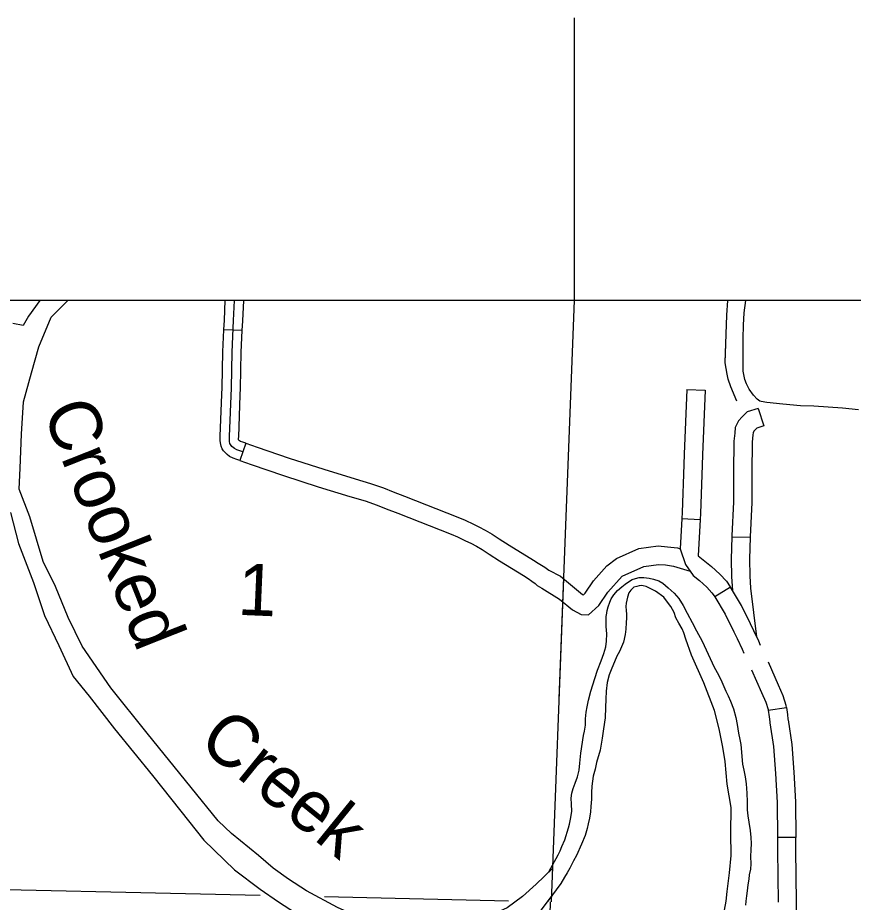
# Model space of a CAD drawing. Extents: x 1196286 to 1268366, y 2040822 to 2082115.
# Drawn here: x 1224740 to 1227299, y 2063754 to 2066463 of the extents above; entities that cross this region are included whole.
import ezdxf

# ---------------------------------------------------------------- set-up
doc = ezdxf.new("R2010")
doc.units = 0
for name, color, linetype in [('55', 7, 'Continuous'), ('60', 7, 'Continuous'), ('62', 7, 'Continuous'), ('63', 7, 'Continuous'), ('Level 69', 7, 'Continuous'), ('Level 71', 7, 'Continuous'), ('Level 72', 7, 'Continuous'), ('Level 8', 7, 'Continuous'), ('Level 80', 7, 'Continuous')]:
    doc.layers.add(name, color=color, linetype=linetype)

msp = doc.modelspace()

# ---------------------------------------------------------------- linework, layer by layer
at = {"layer": '55'}
for points in [[(1226444, 2065596.8), (1226397.5, 2064377.4)], [(1226411.5, 2064745), (1226373.7, 2063754.7)], [(1226370.8, 2063754.7), (1226338.7, 2062461.5), (1226311, 2061751.3), (1226308, 2061674.1), (1226263, 2059774.7)]]:
    msp.add_lwpolyline(points, dxfattribs=at)
at = {"layer": '60'}
for points in [[(1225482.7, 2063774.2), (1224383.9, 2063798.4)], [(1226243.6, 2063757.5), (1225679.2, 2063769.9)]]:
    msp.add_lwpolyline(points, dxfattribs=at)
at = {"layer": '62'}
for points in [[(1224807.9, 2065596.8), (1224772.6, 2065549.5), (1224756.2, 2065519.9), (1224724.7, 2065526.7)], [(1225271.3, 2064105.5), (1225136.2, 2064271.4), (1225024.8, 2064410.2), (1224937.8, 2064538.2), (1224894.6, 2064625.7), (1224855.9, 2064721.3), (1224817.7, 2064797.5), (1224776.7, 2064934.6), (1224744.4, 2065018.8), (1224747.2, 2065083.6), (1224751.6, 2065187.5), (1224757.2, 2065286.7), (1224781.8, 2065375.4), (1224804.5, 2065454.6), (1224842.9, 2065545.5), (1224893.5, 2065596.8)], [(1226962.6, 2065521.7), (1226965.5, 2065559.6), (1226970.7, 2065596.8)], [(1227315.3, 2065261.8), (1227266.2, 2065267.2), (1227178.8, 2065273), (1227137.5, 2065274.7), (1227083.2, 2065279.8), (1227034.7, 2065284.3), (1227016.7, 2065287.5), (1227013.2, 2065289), (1227004.9, 2065294.6), (1226993.7, 2065307), (1226980.8, 2065324.9), (1226972.7, 2065341.4), (1226967.1, 2065354.9), (1226961.8, 2065380.3), (1226961.8, 2065414.4), (1226962.3, 2065440), (1226962.1, 2065478.3), (1226962.7, 2065523.1)], [(1224717.9, 2064947.4), (1224742.8, 2064852.4), (1224788.8, 2064733), (1224821.7, 2064631.6), (1224866.1, 2064539.9), (1224910.3, 2064445.5), (1224958.9, 2064385.4), (1225036, 2064285.4), (1225152.8, 2064142.3), (1225239.2, 2064032.3)], [(1226366.6, 2063846.5), (1226395.2, 2063899.1), (1226401.2, 2063910.9), (1226406.9, 2063924.2), (1226415.4, 2063945), (1226426.7, 2063981.9), (1226429.6, 2063992.7), (1226434, 2064013.3), (1226437.3, 2064032.3), (1226436.5, 2064054.5), (1226435.5, 2064073), (1226437.1, 2064088), (1226441.7, 2064101.8), (1226447.9, 2064118.5), (1226454.8, 2064137.4), (1226459.6, 2064158.3), (1226462.2, 2064180.1), (1226464.6, 2064210.5), (1226473.1, 2064264.7), (1226476.5, 2064277.4), (1226479.3, 2064296.1), (1226479.6, 2064316), (1226481.3, 2064335.9), (1226484.1, 2064352.7), (1226488.1, 2064372.9), (1226495.4, 2064400.1), (1226502, 2064419.9), (1226507.8, 2064439.2), (1226516.1, 2064464.2), (1226526.8, 2064493.5), (1226535.3, 2064515.4), (1226541.6, 2064536.3), (1226543.7, 2064553.9), (1226544.4, 2064576.4), (1226542.5, 2064598.7), (1226542.8, 2064631.4), (1226543.6, 2064633.6), (1226545.5, 2064647.1), (1226548.5, 2064659), (1226553.4, 2064672.8), (1226557.9, 2064682.8), (1226565.4, 2064695.4), (1226577, 2064708.5), (1226590.1, 2064720.1), (1226600.5, 2064728.4), (1226610.8, 2064734.9), (1226621.9, 2064742), (1226632.5, 2064745.1), (1226643.8, 2064748.1), (1226657.7, 2064748.4), (1226674.5, 2064746.4), (1226687.5, 2064742.9), (1226704.2, 2064737.9), (1226715.6, 2064731.5), (1226732, 2064717.1), (1226750.2, 2064700.7), (1226765.1, 2064684.4), (1226778.6, 2064662.5), (1226790.6, 2064639.2), (1226806.2, 2064610.5), (1226818.8, 2064585.3), (1226836.9, 2064553.5), (1226873.4, 2064474.1), (1226886.8, 2064449.9), (1226896.3, 2064428.6), (1226909.2, 2064399.9), (1226916.3, 2064386.2), (1226922.9, 2064369.8), (1226932.2, 2064346.2), (1226939.6, 2064319.6), (1226943.4, 2064297.7), (1226948.2, 2064271.6), (1226952.1, 2064252.3), (1226955, 2064237.1), (1226959.8, 2064176.4), (1226963.8, 2064158.6), (1226968.3, 2064137.8), (1226971.4, 2064116.3), (1226973.1, 2064087.6), (1226973.8, 2064060.9), (1226974.5, 2064036.8), (1226976.2, 2064018.7), (1226978.9, 2063999.1), (1226983, 2063973), (1226985.7, 2063951.8), (1226986.6, 2063934.1), (1226985.6, 2063914.6), (1226984.9, 2063893.6), (1226985.4, 2063871), (1226984.5, 2063854.8), (1226980.9, 2063837.3), (1226979.4, 2063824.5), (1226976.2, 2063807), (1226974.1, 2063789), (1226971.8, 2063772.9), (1226969.8, 2063757.5), (1226969, 2063744.8)], [(1226904.5, 2063729.9), (1226909.8, 2063757.2), (1226913, 2063786.4), (1226915.4, 2063803.3), (1226920.1, 2063843.8), (1226925.1, 2063897), (1226924.3, 2063965.8), (1226924.9, 2064044), (1226912.6, 2064115.9), (1226907.3, 2064184.9), (1226900.1, 2064228.8), (1226888.4, 2064285.2), (1226874.4, 2064341.3), (1226841.1, 2064425.5), (1226803.8, 2064510.9), (1226786.2, 2064559.2), (1226780.5, 2064579.4), (1226775.2, 2064591.6), (1226764.9, 2064608.4), (1226755.7, 2064624.9), (1226750.6, 2064641.6), (1226740.3, 2064659.6), (1226730.6, 2064672.7), (1226718.7, 2064687.8), (1226693.8, 2064706.3), (1226670.6, 2064718.3), (1226664.7, 2064720.4), (1226656.1, 2064722.5), (1226650.2, 2064723.5), (1226643.4, 2064722.5), (1226636.3, 2064721.3), (1226626.8, 2064718.6), (1226617.5, 2064709.8), (1226612, 2064701), (1226607.5, 2064688), (1226603.2, 2064670.1), (1226602.8, 2064659.2), (1226603.6, 2064647.5), (1226604.3, 2064636.2), (1226604.3, 2064623.4), (1226603.5, 2064611), (1226602.9, 2064590), (1226600.9, 2064573.5), (1226595.3, 2064550.7), (1226583.5, 2064521.4), (1226575.6, 2064507.7), (1226568.2, 2064489.9), (1226559.4, 2064471), (1226552, 2064450.2), (1226545.7, 2064427.1), (1226542.6, 2064400.5), (1226541.4, 2064376.1), (1226540.2, 2064350.6), (1226538.9, 2064319), (1226534, 2064284.6), (1226530.5, 2064256.1), (1226523.7, 2064219.1), (1226513.1, 2064181.4), (1226508.4, 2064161.7), (1226502.8, 2064139.7), (1226498.9, 2064109.7), (1226497.1, 2064090.2), (1226497.2, 2064069.5), (1226495.8, 2064047), (1226494.1, 2064030.5), (1226490.9, 2064011.4), (1226487.3, 2063993.5), (1226484.6, 2063979.3), (1226478.4, 2063958), (1226467, 2063931.7), (1226451.3, 2063897.2), (1226442.2, 2063880.6), (1226431, 2063858), (1226423.4, 2063844), (1226415.1, 2063830.3), (1226404, 2063811.1), (1226363.6, 2063756.6)], [(1226377.6, 2063856.9), (1226327.5, 2063809.2), (1226285.8, 2063770.9), (1226238.8, 2063736.3), (1226192.3, 2063715.5), (1226144.7, 2063701), (1226063.3, 2063684.4), (1225969, 2063679.2), (1225927.3, 2063679.7), (1225873.1, 2063686.4), (1225810.6, 2063702.3), (1225767.4, 2063715.8), (1225719.3, 2063737.8), (1225624.4, 2063788.2), (1225569.4, 2063824.4), (1225522.5, 2063858.1), (1225477.2, 2063896.7), (1225394.7, 2063964.3), (1225354.2, 2064003.4), (1225271.3, 2064105.5)], [(1225239.2, 2064032.3), (1225309.6, 2063943.8), (1225403.7, 2063853.5), (1225482.6, 2063793.5), (1225538.3, 2063755.2), (1225607.7, 2063709.6), (1225666.3, 2063673.9), (1225746.2, 2063638.8), (1225806.9, 2063621.7), (1225863, 2063608.9), (1225937.1, 2063600.7), (1225995, 2063600), (1226052.9, 2063610.4), (1226163.6, 2063633.3), (1226226.9, 2063651.3), (1226279.1, 2063677.4), (1226336.9, 2063721.2), (1226374.6, 2063771.1)]]:
    msp.add_lwpolyline(points, dxfattribs=at)
at = {"layer": '63'}
for points in [[(1226942.3, 2065289.1), (1226924.2, 2065332.9), (1226915.6, 2065356.1), (1226912.7, 2065370.9), (1226907.4, 2065405.6), (1226912, 2065551.8), (1226915.1, 2065596.8)], [(1226942.3, 2065289.1), (1226924.2, 2065332.9), (1226915.6, 2065356.1), (1226912.7, 2065370.9), (1226907.4, 2065405.6), (1226912, 2065551.8), (1226915.1, 2065596.8)], [(1226907.4, 2065407), (1226912, 2065551.8), (1226912.3, 2065555.4)]]:
    msp.add_lwpolyline(points, dxfattribs=at)
at = {"layer": 'Level 69'}
for p, q in [((1225427.9, 2065504.9), (1225371.7, 2065507.5)), ((1226789.8, 2065324.3), (1226846, 2065321.9)), ((1227008.1, 2065266.4), (1227025.3, 2065212.9)), ((1225438.5, 2065159.7), (1225420, 2065106.6)), ((1226774.3, 2064928.9), (1226830.4, 2064925.9)), ((1226927.5, 2064873.5), (1226983.7, 2064871.8))]:
    msp.add_line(p, q, dxfattribs=at)
for points in [[(1225371.7, 2065507.5), (1225373.1, 2065536.9), (1225375.8, 2065596.8)], [(1225429.2, 2065133.2), (1225420.2, 2065136.3), (1225411.4, 2065139.6), (1225404.2, 2065143.3), (1225399.9, 2065146.6), (1225396.2, 2065149.9), (1225393.4, 2065153.2), (1225391.4, 2065156.1), (1225390.1, 2065159.1), (1225388.8, 2065165), (1225388.6, 2065169.5), (1225388.5, 2065174.9), (1225388.7, 2065180.5), (1225394.4, 2065329.3), (1225396.6, 2065439.2), (1225401.2, 2065535.6), (1225404, 2065596.8)], [(1225427.9, 2065504.9), (1225429.3, 2065534.3), (1225432.1, 2065596.8)], [(1225365.5, 2065309.4), (1225366.3, 2065330.1), (1225368.5, 2065440.2), (1225371.7, 2065507.5)], [(1225421.7, 2065307.2), (1225422.5, 2065328.5), (1225424.7, 2065438.3), (1225427.9, 2065504.9)], [(1226789.8, 2065324.3), (1226781.6, 2065126.4)], [(1226846, 2065321.9), (1226837.8, 2065124.1)], [(1225420, 2065106.6), (1225410.7, 2065109.9), (1225400, 2065113.8), (1225389.1, 2065119.4), (1225382, 2065124.9), (1225376.1, 2065130.1), (1225370.8, 2065136.2), (1225366.7, 2065142.6), (1225363.2, 2065150.3), (1225360.9, 2065161.2), (1225360.5, 2065168.4), (1225360.4, 2065175.1), (1225360.6, 2065181.5), (1225365.5, 2065309.4)], [(1225438.5, 2065159.7), (1225429.7, 2065162.8), (1225422.7, 2065165.4), (1225419.4, 2065167.1), (1225417.9, 2065168.3), (1225416.8, 2065169.2), (1225416.7, 2065170.5), (1225416.6, 2065174.6), (1225416.8, 2065179.5), (1225421.7, 2065307.2)], [(1227008.1, 2065266.4), (1226974.4, 2065255.6), (1226959, 2065241.1), (1226948.1, 2065228.2), (1226937.8, 2065207.9), (1226936.1, 2065190.8), (1226933.4, 2065166.4), (1226932.7, 2065070.8)], [(1227025.3, 2065212.9), (1227003.7, 2065205.9), (1226999.8, 2065202.3), (1226995.2, 2065196.8), (1226992.8, 2065192), (1226992.1, 2065185.1), (1226989.6, 2065163), (1226988.9, 2065070.3)], [(1226781.6, 2065126.4), (1226780.3, 2065095.1), (1226775.2, 2064947.2), (1226774.3, 2064928.9)], [(1226837.8, 2065124.1), (1226836.5, 2065092.9), (1226831.4, 2064944.8), (1226830.4, 2064925.9)], [(1226932.7, 2065070.8), (1226932, 2064980.1), (1226927.6, 2064875.6), (1226927.5, 2064873.5)], [(1226988.9, 2065070.3), (1226988.3, 2064978.7), (1226983.8, 2064873.5), (1226983.7, 2064871.8)], [(1226774.3, 2064928.9), (1226769.5, 2064836.3), (1226785.7, 2064788.1), (1226808.9, 2064755.1)], [(1226830.4, 2064925.9), (1226824.6, 2064814.4)], [(1226927.5, 2064873.5), (1226925.3, 2064804.4), (1226926.7, 2064750.9), (1226929, 2064708.9)], [(1226983.7, 2064871.8), (1226981.6, 2064804.2), (1226982.9, 2064753.1), (1226985, 2064715.6), (1227002.6, 2064566.7)], [(1226824.6, 2064814.4), (1226865, 2064782.5), (1226890.9, 2064758.7), (1226910.7, 2064736.9), (1226922.2, 2064720.1)], [(1226808.9, 2064755.1), (1226828.5, 2064739.6), (1226850.9, 2064719), (1226866.4, 2064701.9), (1226875.8, 2064688.3)]]:
    msp.add_lwpolyline(points, dxfattribs=at)
at = {"layer": 'Level 71'}
for p, q in [((1226923, 2064718.8), (1226874.9, 2064689.6)), ((1227038.8, 2064342.6), (1227094.6, 2064350.3)), ((1227123.1, 2063952.1), (1227066.8, 2063952))]:
    msp.add_line(p, q, dxfattribs=at)
for points in [[(1227015.6, 2064540.5), (1227009.6, 2064553.4), (1226994.4, 2064585), (1226984.7, 2064606.4), (1226956.8, 2064663.2), (1226923, 2064718.8)], [(1226874.9, 2064689.6), (1226907.4, 2064636.1), (1226933.8, 2064582.5), (1226943.4, 2064561.2), (1226958.7, 2064529.4), (1226964.5, 2064516.9)], [(1227094.6, 2064350.3), (1227093.7, 2064356.7), (1227084.1, 2064386.1), (1227069.9, 2064419.1), (1227039.2, 2064489.2)], [(1226987.9, 2064466.1), (1227018.3, 2064396.7), (1227031.4, 2064366.3), (1227038.6, 2064344.1), (1227038.8, 2064342.6)], [(1227038.8, 2064342.6), (1227041.7, 2064322), (1227043.4, 2064306.7), (1227043.8, 2064303.7), (1227055.1, 2064231.2), (1227060.7, 2064147.9)], [(1227094.6, 2064350.3), (1227097.5, 2064328.9), (1227099.1, 2064314.1), (1227099.4, 2064312.3), (1227111, 2064237.4), (1227116.8, 2064151.7)], [(1227116.8, 2064151.7), (1227122.8, 2064060.8), (1227123.1, 2063952.1)], [(1227060.7, 2064147.9), (1227066.6, 2064058.9), (1227066.8, 2063952)], [(1227066.8, 2063952), (1227066.9, 2063912.9), (1227069.7, 2063753.8), (1227069.7, 2063753.5)], [(1227125.9, 2063754.5), (1227125.9, 2063754.8), (1227123.1, 2063913.4), (1227123.1, 2063952.1)], [(1227127.7, 2063656.4), (1227125.9, 2063754.5)]]:
    msp.add_lwpolyline(points, dxfattribs=at)
at = {"layer": 'Level 72'}
for points in [[(1225438.5, 2065159.7), (1225473.6, 2065147.4), (1225571.2, 2065114.1), (1225677.4, 2065080.2), (1225773.1, 2065050.5), (1225820.7, 2065036.6), (1225860.2, 2065023.3), (1225890, 2065011.3), (1225924.6, 2064997.4), (1226088.2, 2064933.2), (1226110.4, 2064924), (1226135.7, 2064911.9), (1226152.7, 2064903.8), (1226172.2, 2064893.9), (1226192.8, 2064881.4), (1226214.9, 2064866.8), (1226245.6, 2064847.2), (1226319.8, 2064801.5), (1226334.3, 2064791.9), (1226354.7, 2064780.4), (1226367.2, 2064771), (1226402.1, 2064752.7)], [(1225420, 2065106.6), (1225455.2, 2065094.3), (1225553.6, 2065060.7), (1225660.6, 2065026.5), (1225756.9, 2064996.6), (1225803.9, 2064982.9), (1225840.7, 2064970.5), (1225869, 2064959.1), (1225903.8, 2064945.1), (1226067.2, 2064881), (1226087.5, 2064872.6), (1226111.5, 2064861.1), (1226127.9, 2064853.3), (1226144.8, 2064844.7), (1226162.8, 2064833.8), (1226184.2, 2064819.7), (1226215.7, 2064799.5), (1226289.5, 2064754.1), (1226303, 2064745.2), (1226314.8, 2064737.2), (1226324.5, 2064729.9), (1226331.3, 2064723.9), (1226345.8, 2064715.4), (1226399.4, 2064682.2)]]:
    msp.add_lwpolyline(points, dxfattribs=at)
at = {"layer": 'Level 8'}
msp.add_line((1226444, 2066463.3), (1226444, 2065596.8), dxfattribs=at)
msp.add_lwpolyline([(1241590.6, 2065596.8), (1214332.8, 2065596.8), (1214332.8, 2047966.3), (1241590.6, 2047966.3)], close=True, dxfattribs=at)
at = {"layer": 'Level 80'}
for points in [[(1226573.7, 2064806.5), (1226642.1, 2064837), (1226701.3, 2064845.1), (1226730.2, 2064842.7), (1226760.9, 2064839), (1226769.5, 2064836.3)], [(1226402.1, 2064752.7), (1226470.3, 2064696.7), (1226472.6, 2064695.6), (1226477.8, 2064700.2), (1226503.2, 2064738.1), (1226544, 2064783.9), (1226573.7, 2064806.5)], [(1226591.9, 2064753), (1226657.7, 2064782.3), (1226702.8, 2064788.6), (1226724.5, 2064786.8), (1226749.1, 2064783.7), (1226799.8, 2064768.1)], [(1226399.4, 2064682.2), (1226439.2, 2064649.5), (1226466.1, 2064635.6), (1226488, 2064634.6), (1226520.4, 2064662.6), (1226547.8, 2064703.6), (1226591.9, 2064753)]]:
    msp.add_lwpolyline(points, dxfattribs=at)

# ---------------------------------------------------------------- texts
at = {"layer": '60'}
msp.add_text('1', height=158.4, rotation=357.548, dxfattribs=at).set_placement((1225411.9, 2064634.4))
at = {"layer": '62'}
for s, rotation, p in [('Crooked', 291.5945, (1224815, 2065259.2)), ('Creek', 320.9864, (1225287.5, 2064236.1))]:
    msp.add_text(s, height=158.4, rotation=rotation, dxfattribs=at).set_placement(p)

doc.saveas('drawing.dxf')
